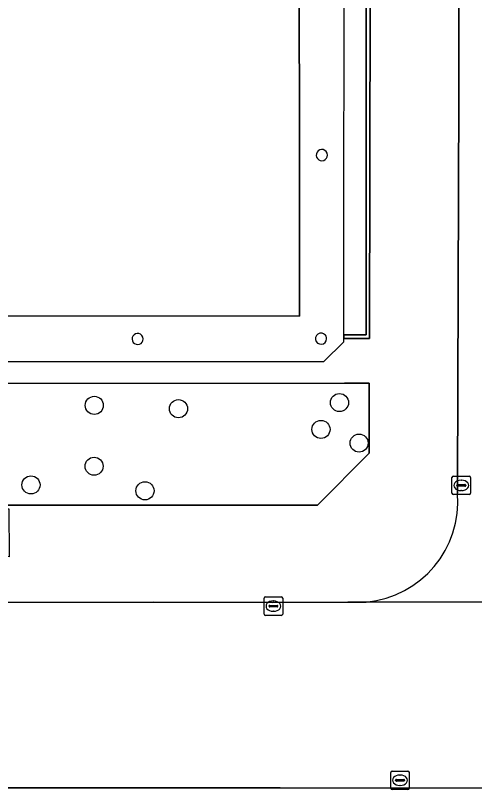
# Model space of a CAD drawing. Extents: x 161477 to 163040, y 383680 to 384871.
# Drawn here: x 162090.24 to 162115.05, y 384371.74 to 384413.59 of the extents above; entities that cross this region are included whole.
import ezdxf

# ---------------------------------------------------------------- set-up
doc = ezdxf.new("R2010")
doc.units = 0
for name, color, linetype in [('IMGEO_Boom', 7, 'Continuous'), ('IMGEO_Dek', 7, 'Continuous'), ('IMGEO_Groenvoorziening', 7, 'Continuous'), ('IMGEO_Kolk', 7, 'Continuous'), ('IMGEO_Muur', 7, 'Continuous'), ('IMGEO_Pand', 7, 'Continuous'), ('IMGEO_Pijler', 7, 'Continuous'), ('IMGEO_Rijbaan_lokaal_open', 7, 'Continuous'), ('IMGEO_Voetpad_gesloten', 7, 'Continuous'), ('IMGEO_Voetpad_open', 7, 'Continuous')]:
    doc.layers.add(name, color=color, linetype=linetype)

msp = doc.modelspace()

# ---------------------------------------------------------------- linework, layer by layer
at = {"layer": 'IMGEO_Boom'}
for centre in [(162107.75, 384392.66), (162094.5, 384392.51), (162099.05, 384392.33), (162106.75, 384391.21), (162108.81, 384390.47), (162094.49, 384389.22), (162091.08, 384388.21), (162097.24, 384387.89)]:
    msp.add_circle(centre, 0.489, dxfattribs=at)
at = {"layer": 'IMGEO_Dek'}
for points in [[(162016.214, 384442.257), (162015.054, 384442.255), (162015.016, 384443.265), (161993.643, 384443.253), (161993.64, 384438.307), (162016.268, 384438.277), (162016.246, 384396.013), (162017.388, 384394.875), (162106.902, 384394.881), (162107.988, 384395.951), (162108.014, 384445.858), (162106.924, 384446.971), (162017.382, 384446.986), (162016.244, 384445.862)], [(162105.571, 384424.666), (162105.581, 384397.327), (162036.109, 384397.35), (162028.657, 384397.34), (162018.726, 384397.348), (162018.715, 384444.502), (162028.652, 384444.512), (162036.096, 384444.512), (162095.634, 384444.493), (162100.47, 384444.483), (162105.539, 384444.489), (162105.549, 384433.398)]]:
    msp.add_lwpolyline(points, close=True, dxfattribs=at)
at = {"layer": 'IMGEO_Groenvoorziening'}
msp.add_lwpolyline([(162109.357, 384393.708), (162108.017, 384393.713), (162067.11, 384393.683), (162067.109, 384391.689), (162067.099, 384389.292), (162086.866, 384389.32), (162086.879, 384387.107), (162087.159, 384387.107), (162106.559, 384387.116), (162109.346, 384389.918)], close=True, dxfattribs=at)
at = {"layer": 'IMGEO_Kolk'}
for p, q in [((162113.829, 384387.758), (162113.829, 384388.61)), ((162113.904, 384388.684), (162114.756, 384388.684)), ((162114.317, 384388.464), (162114.342, 384388.464)), ((162114.83, 384388.61), (162114.83, 384387.758)), ((162114.088, 384388.178), (162114.088, 384388.19)), ((162114.526, 384388.141), (162114.128, 384388.141)), ((162114.131, 384388.227), (162114.529, 384388.227)), ((162114.572, 384388.19), (162114.572, 384388.178)), ((162114.756, 384387.684), (162113.904, 384387.684)), ((162114.34, 384387.904), (162114.315, 384387.904)), ((162103.755, 384382.154), (162104.607, 384382.154)), ((162103.68, 384381.228), (162103.68, 384382.08)), ((162104.168, 384381.934), (162104.193, 384381.934)), ((162104.681, 384382.08), (162104.681, 384381.228)), ((162103.939, 384381.648), (162103.939, 384381.66)), ((162104.377, 384381.611), (162103.979, 384381.611)), ((162103.982, 384381.697), (162104.38, 384381.697)), ((162104.191, 384381.374), (162104.166, 384381.374)), ((162104.423, 384381.66), (162104.423, 384381.648)), ((162104.607, 384381.154), (162103.755, 384381.154)), ((162110.523, 384371.813), (162110.523, 384372.665)), ((162110.598, 384372.739), (162111.45, 384372.739)), ((162111.524, 384372.665), (162111.524, 384371.813)), ((162110.782, 384372.233), (162110.782, 384372.245)), ((162111.22, 384372.196), (162110.822, 384372.196)), ((162110.825, 384372.282), (162111.223, 384372.282)), ((162111.011, 384372.519), (162111.036, 384372.519)), ((162111.266, 384372.245), (162111.266, 384372.233)), ((162111.45, 384371.739), (162110.598, 384371.739)), ((162111.034, 384371.959), (162111.009, 384371.959))]:
    msp.add_line(p, q, dxfattribs=at)
for points in [[(162113.829, 384387.758), (162113.829, 384388.61)], [(162113.904, 384388.684), (162114.756, 384388.684)], [(162114.83, 384388.61), (162114.83, 384387.758)], [(162114.756, 384387.684), (162113.904, 384387.684)], [(162103.755, 384382.154), (162104.607, 384382.154)], [(162103.68, 384381.228), (162103.68, 384382.08)], [(162104.681, 384382.08), (162104.681, 384381.228)], [(162104.607, 384381.154), (162103.755, 384381.154)], [(162110.523, 384371.813), (162110.523, 384372.665)], [(162110.598, 384372.739), (162111.45, 384372.739)], [(162111.524, 384372.665), (162111.524, 384371.813)], [(162111.45, 384371.739), (162110.598, 384371.739)]]:
    msp.add_lwpolyline(points, dxfattribs=at)
for centre, radius, start, end in [((162113.906, 384388.608), 0.0765, 91.552, 178.448), ((162113.906, 384388.608), 0.0765, 91.552, 178.448), ((162114.754, 384388.608), 0.0765, 1.552, 88.448), ((162114.754, 384388.608), 0.0765, 1.552, 88.448), ((162114.128, 384388.187), 0.0403, 85.8775, 175.7526), ((162114.125, 384388.177), 0.0366, 178.938, 274.7102), ((162114.529, 384388.184), 0.043, 264.8664, 352.4533), ((162114.533, 384388.189), 0.0386, 1.7309, 96.639), ((162113.906, 384387.76), 0.0765, 181.552, 268.448), ((162113.906, 384387.76), 0.0765, 181.552, 268.448), ((162114.754, 384387.76), 0.0765, 271.552, 358.448), ((162114.754, 384387.76), 0.0765, 271.552, 358.448), ((162103.757, 384382.078), 0.0765, 91.552, 178.448), ((162103.757, 384382.078), 0.0765, 91.552, 178.448), ((162104.605, 384382.078), 0.0765, 1.552, 88.448), ((162104.605, 384382.078), 0.0765, 1.552, 88.448), ((162103.979, 384381.657), 0.0403, 85.8775, 175.7526), ((162103.976, 384381.647), 0.0366, 178.938, 274.7102), ((162104.38, 384381.654), 0.043, 264.8664, 352.4533), ((162104.384, 384381.659), 0.0386, 1.7309, 96.639), ((162103.757, 384381.23), 0.0765, 181.552, 268.448), ((162103.757, 384381.23), 0.0765, 181.552, 268.448), ((162104.605, 384381.23), 0.0765, 271.552, 358.448), ((162104.605, 384381.23), 0.0765, 271.552, 358.448), ((162110.6, 384372.663), 0.0765, 91.552, 178.448), ((162110.6, 384372.663), 0.0765, 91.552, 178.448), ((162111.448, 384372.663), 0.0765, 1.552, 88.448), ((162111.448, 384372.663), 0.0765, 1.552, 88.448), ((162110.822, 384372.242), 0.0403, 85.8775, 175.7526), ((162110.819, 384372.232), 0.0366, 178.938, 274.7102), ((162111.223, 384372.239), 0.043, 264.8664, 352.4533), ((162111.227, 384372.244), 0.0386, 1.7309, 96.639), ((162110.6, 384371.815), 0.0765, 181.552, 268.448), ((162110.6, 384371.815), 0.0765, 181.552, 268.448), ((162111.448, 384371.815), 0.0765, 271.552, 358.448), ((162111.448, 384371.815), 0.0765, 271.552, 358.448)]:
    msp.add_arc(centre, radius, start, end, dxfattribs=at)
for centre, major_axis, ratio, start_param, end_param in [((162114.316, 384388.184), (-0.387, 0.002), 0.722429, 4.712389, 7.853982), ((162114.341, 384388.184), (-0.39, 0.002), 0.717154, 1.570796, 4.712389), ((162104.167, 384381.654), (-0.387, 0.002), 0.722429, 4.712389, 7.853982), ((162104.192, 384381.654), (-0.39, 0.002), 0.717154, 1.570796, 4.712389), ((162111.01, 384372.239), (-0.387, 0.002), 0.722429, 4.712389, 7.853982), ((162111.035, 384372.239), (-0.39, 0.002), 0.717154, 1.570796, 4.712389)]:
    msp.add_ellipse(centre, major_axis=major_axis, ratio=ratio, start_param=start_param, end_param=end_param, dxfattribs=at)
at = {"layer": 'IMGEO_Muur'}
msp.add_lwpolyline([(162109.41, 384414.646), (162109.298, 384414.638), (162109.2, 384414.642), (162109.187, 384396.319), (162107.987, 384396.321), (162107.986, 384396.122), (162108.162, 384396.121), (162109.366, 384396.118)], close=True, dxfattribs=at)
at = {"layer": 'IMGEO_Pand'}
msp.add_lwpolyline([(162105.571, 384424.666), (162095.676, 384424.666), (162095.634, 384444.493), (162036.096, 384444.512), (162034.843, 384445.775), (162029.864, 384445.73), (162028.652, 384444.512), (162018.715, 384444.502), (162018.726, 384397.348), (162028.657, 384397.34), (162029.911, 384396.093), (162034.886, 384396.126), (162036.109, 384397.35), (162105.581, 384397.327)], close=True, dxfattribs=at)
at = {"layer": 'IMGEO_Pijler'}
for centre, radius, start, end in [((162106.797, 384406.044), 0.303, 77.0311, 359.8623), ((162106.796, 384406.043), 0.304, 0.0356, 76.8578), ((162096.844, 384396.1), 0.3, 77.0951, 0.0808), ((162096.844, 384396.099), 0.3, 0.1005, 77.0754), ((162106.754, 384396.116), 0.301, 102.7853, 0.0094), ((162106.753, 384396.115), 0.302, 0.2505, 102.5442)]:
    msp.add_arc(centre, radius, start, end, dxfattribs=at)
at = {"layer": 'IMGEO_Rijbaan_lokaal_open'}
for points in [[(162114.219, 384446.088), (162114.225, 384432.355), (162114.204, 384425.895), (162114.19, 384409.348), (162114.122, 384388.214), (162114.126, 384387.765)], [(162193.778, 384381.926), (162193.629, 384381.925), (162182.39, 384379.966), (162181.727, 384379.953), (162179.787, 384381.95), (162178.23, 384381.953), (162164.036, 384381.903), (162137.625, 384381.872), (162127.044, 384381.902), (162109.195, 384381.874), (162108.196, 384381.872), (162104.111, 384381.86), (162097.686, 384381.866), (162083.503, 384381.847), (162063.345, 384381.843), (162056.599, 384381.815), (162024.959, 384381.823), (162012.567, 384381.888), (162000, 384381.875), (161998.603, 384381.874), (161977.501, 384381.836)], [(162109.195, 384381.874), (162127.044, 384381.902)], [(161977.467, 384371.944), (161998.045, 384371.925), (162000, 384371.926), (162006.247, 384371.928), (162007.404, 384371.892), (162015.132, 384371.834), (162041.294, 384371.87), (162041.739, 384371.871), (162062.302, 384371.904), (162064.004, 384371.886), (162082.68, 384371.833), (162101.208, 384371.827), (162104.537, 384371.835), (162125.165, 384371.805), (162133.9, 384371.809), (162138.457, 384371.801), (162166.526, 384371.766), (162179.751, 384371.755), (162181.77, 384373.737), (162182.422, 384373.721), (162193.658, 384371.779), (162193.801, 384371.778), (162193.822, 384375.802), (162193.658, 384375.801)]]:
    msp.add_lwpolyline(points, dxfattribs=at)
msp.add_arc((162108.688, 384387.308), 5.457, 275.3309, 4.8078, dxfattribs=at)
at = {"layer": 'IMGEO_Voetpad_gesloten'}
for points in [[(162016.214, 384442.257), (162015.054, 384442.255), (162015.016, 384443.265), (161993.643, 384443.253), (161993.64, 384438.307), (162016.268, 384438.277), (162016.246, 384396.013), (162017.388, 384394.875), (162106.902, 384394.881), (162107.988, 384395.951), (162108.014, 384445.858), (162106.924, 384446.971), (162017.382, 384446.986), (162016.244, 384445.862)], [(162095.634, 384444.493), (162100.47, 384444.483), (162105.539, 384444.489), (162105.549, 384433.398), (162105.571, 384424.666), (162105.581, 384397.327), (162036.109, 384397.35), (162028.657, 384397.34), (162018.726, 384397.348), (162018.715, 384444.502), (162028.652, 384444.512), (162036.096, 384444.512)]]:
    msp.add_lwpolyline(points, close=True, dxfattribs=at)
at = {"layer": 'IMGEO_Voetpad_open'}
msp.add_lwpolyline([(162105.581, 384397.327), (162036.109, 384397.35), (162034.886, 384396.126), (162029.911, 384396.093), (162028.657, 384397.34), (162018.726, 384397.348), (162018.715, 384444.502), (162028.652, 384444.512), (162029.864, 384445.73), (162034.843, 384445.775), (162036.096, 384444.512), (162095.634, 384444.493), (162095.676, 384424.666), (162105.571, 384424.666)], close=True, dxfattribs=at)
for points in [[(162114.126, 384387.765), (162114.122, 384388.214), (162114.19, 384409.348), (162114.204, 384425.895)], [(162109.41, 384414.646), (162109.366, 384396.118), (162108.162, 384396.121), (162107.986, 384396.122), (162107.987, 384396.321), (162109.187, 384396.319), (162109.2, 384414.642)], [(162037.544, 384393.645), (162056.99, 384393.65), (162056.99, 384391.69), (162067.109, 384391.689), (162067.11, 384393.683), (162108.017, 384393.713), (162109.357, 384393.708), (162109.346, 384389.918), (162106.559, 384387.116), (162087.159, 384387.107), (162087.164, 384386.915), (162089.875, 384386.923), (162089.895, 384384.322), (162085.36, 384384.358), (162085.368, 384385.093), (162061.462, 384385.095), (162061.435, 384387.094), (162046.98, 384387.139), (162047.002, 384389.314), (162037.51, 384389.351)], [(162024.959, 384381.823), (162056.599, 384381.815), (162063.345, 384381.843), (162083.503, 384381.847), (162097.686, 384381.866), (162104.111, 384381.86), (162108.196, 384381.872), (162109.195, 384381.874)], [(162125.165, 384371.805), (162104.537, 384371.835), (162101.208, 384371.827), (162082.68, 384371.833), (162064.004, 384371.886), (162062.302, 384371.904), (162041.739, 384371.871), (162041.294, 384371.87), (162015.132, 384371.834), (162007.404, 384371.892), (162006.247, 384371.928), (162000, 384371.926), (161998.045, 384371.925), (161977.467, 384371.944)]]:
    msp.add_lwpolyline(points, dxfattribs=at)
for centre, radius, start, end in [((162106.797, 384406.044), 0.303, 77.0311, 359.8623), ((162106.796, 384406.043), 0.304, 0.0356, 76.8578), ((162096.844, 384396.1), 0.3, 77.0951, 0.0808), ((162096.844, 384396.099), 0.3, 0.1005, 77.0754), ((162106.754, 384396.116), 0.301, 102.7853, 0.0094), ((162106.753, 384396.115), 0.302, 0.2505, 102.5442), ((162108.688, 384387.308), 5.457, 275.3309, 4.8078)]:
    msp.add_arc(centre, radius, start, end, dxfattribs=at)

doc.saveas('drawing.dxf')
